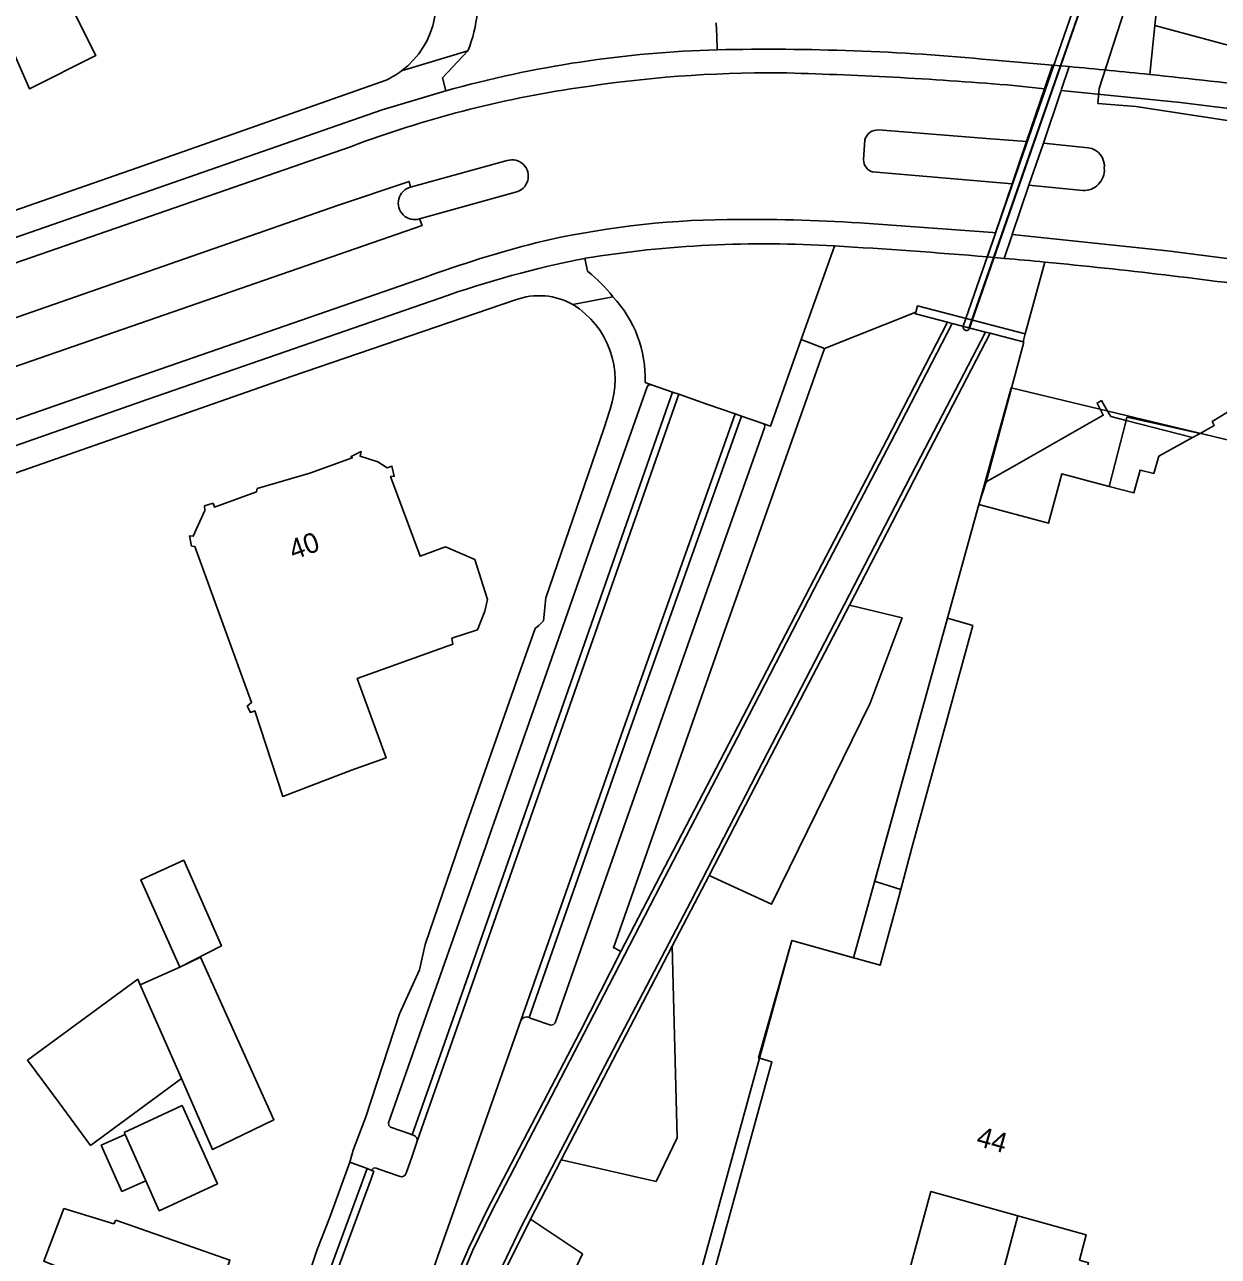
# Model space of a CAD drawing. Extents: x 194485 to 197793, y 468269 to 470822.
# Drawn here: x 194667.8 to 194739.6, y 469975.4 to 470049.6 of the extents above; entities that cross this region are included whole.
import ezdxf

# ---------------------------------------------------------------- set-up
doc = ezdxf.new("R2010")
doc.units = 0
for name, color, linetype in [('BGT begrenzing pand op maaiveld onder overbouw', 7, 'Continuous'), ('BGT grensvlak begroeid terreindeel', 7, 'Continuous'), ('BGT grensvlak gebouwinstallatie plus 1', 7, 'Continuous'), ('BGT grensvlak kunstwerkdeel uitbreiding populatie min 1', 7, 'Continuous'), ('BGT grensvlak onbegroeid terreindeel', 7, 'Continuous'), ('BGT grensvlak pand deel overbouw', 7, 'Continuous'), ('BGT grensvlak pand min 1', 7, 'Continuous'), ('BGT grensvlak pand op maaiveld', 7, 'Continuous'), ('BGT grensvlak pand op maaiveld LR', 7, 'Continuous'), ('BGT grensvlak scheiding', 7, 'Continuous'), ('BGT grensvlak wegdeel', 7, 'Continuous'), ('BGT lijnelement kunstwerkdeel uitbreiding populatie duiker', 7, 'Continuous'), ('BGT tekst huisnummerreeks', 7, 'Continuous'), ('BGT tekst huisnummerreeks min 1', 7, 'Continuous'), ('GEM grensvlak beperking object', 7, 'Continuous')]:
    doc.layers.add(name, color=color, linetype=linetype)

msp = doc.modelspace()

# ---------------------------------------------------------------- linework, layer by layer
at = {"layer": 'BGT begrenzing pand op maaiveld onder overbouw'}
msp.add_line((194738.067, 470024.699), (194738.516, 470024.948), dxfattribs=at)
for points in [[(194738.067, 470024.699), (194736.403, 470023.779), (194736.028, 470023.572), (194735.725, 470022.541), (194734.909, 470022.739), (194734.532, 470021.363), (194733.044, 470021.753)], [(194720.499, 469997.487), (194721.176, 470000), (194724.839, 470013.372), (194723.311, 470013.823)], [(194716.318, 469957.209), (194722.308, 469979.305), (194727.553, 469977.842)]]:
    msp.add_lwpolyline(points, dxfattribs=at)
at = {"layer": 'BGT grensvlak begroeid terreindeel'}
for points in [[(194717.415, 470014.615), (194720.579, 470013.837), (194718.67, 470008.701), (194712.734, 469996.597), (194708.973, 469998.341)], [(194700.074, 469981.216), (194705.782, 469979.912), (194707.051, 469982.532), (194706.753, 469994.081)], [(194697.398, 469967.223), (194701.352, 469975.556), (194698.228, 469977.638)]]:
    msp.add_lwpolyline(points, dxfattribs=at)
at = {"layer": 'BGT grensvlak gebouwinstallatie plus 1'}
msp.add_lwpolyline([(194675.075, 469979.958), (194673.633, 469979.316), (194672.398, 469982.088), (194673.841, 469982.731)], dxfattribs=at)
at = {"layer": 'BGT grensvlak kunstwerkdeel uitbreiding populatie min 1'}
for points in [[(194724.641, 470031.277), (194724.624, 470031.241), (194724.601, 470031.209), (194724.572, 470031.183), (194724.539, 470031.162), (194724.502, 470031.149), (194724.463, 470031.143), (194724.424, 470031.144), (194724.386, 470031.153), (194724.351, 470031.17), (194724.319, 470031.193), (194724.292, 470031.222), (194724.272, 470031.255), (194724.258, 470031.292), (194724.252, 470031.331), (194724.254, 470031.37), (194724.263, 470031.408), (194732.303, 470054.567)], [(194732.681, 470054.436), (194724.641, 470031.277)]]:
    msp.add_lwpolyline(points, dxfattribs=at)
at = {"layer": 'BGT grensvlak onbegroeid terreindeel'}
for p, q in [((194728.062, 470042.515), (194727.206, 470039.965)), ((194728.062, 470042.515), (194727.206, 470039.965)), ((194728.219, 470039.89), (194729.084, 470042.409)), ((194728.219, 470039.89), (194729.084, 470042.409)), ((194725.642, 470022.038), (194725.206, 470020.66))]:
    msp.add_line(p, q, dxfattribs=at)
at = {"layer": 'BGT grensvlak pand deel overbouw'}
msp.add_line((194734.061, 470025.725), (194733.044, 470021.753), dxfattribs=at)
for points in [[(194738.516, 470024.948), (194735.21, 470025.674), (194734.11, 470025.916), (194734.061, 470025.725)], [(194723.311, 470013.823), (194719.493, 470000), (194718.938, 469997.984), (194719.046, 469997.95), (194720.499, 469997.487)], [(194727.553, 469977.842), (194721.409, 469954.696), (194716.039, 469956.231), (194716.318, 469957.209)]]:
    msp.add_lwpolyline(points, dxfattribs=at)
at = {"layer": 'BGT grensvlak pand min 1'}
for points in [[(194759.016, 469970.143), (194761.714, 469980.412), (194766.607, 469979.098), (194767.851, 469983.583), (194771.322, 469982.646), (194772.08, 469985.489), (194768.66, 469986.431), (194769.855, 469990.8), (194767.042, 469991.611), (194773.135, 470013.675), (194760.571, 470017.06), (194761.708, 470021.315), (194758.387, 470022.121), (194757.835, 470020.299), (194727.147, 470027.684), (194717.666, 469993.381), (194713.952, 469994.42), (194705.951, 469965.291)], [(194716.318, 469957.209), (194722.308, 469979.305), (194727.553, 469977.842), (194721.676, 469955.704)]]:
    msp.add_lwpolyline(points, dxfattribs=at)
at = {"layer": 'BGT grensvlak pand op maaiveld'}
for p, q in [((194723.311, 470013.823), (194725.206, 470020.66)), ((194677.123, 469992.817), (194674.743, 469991.746)), ((194667.964, 469987.218), (194674.59, 469992.095)), ((194674.59, 469992.095), (194674.743, 469991.746)), ((194669.854, 469984.651), (194667.964, 469987.218)), ((194677.214, 469986.11), (194671.744, 469982.083)), ((194671.744, 469982.083), (194669.854, 469984.651)), ((194673.841, 469982.731), (194673.78, 469982.868)), ((194675.075, 469979.958), (194673.841, 469982.731))]:
    msp.add_line(p, q, dxfattribs=at)
for points in [[(194667.774, 470062.519), (194668.304, 470061.509), (194672.654, 470063.651), (194672.844, 470063.171), (194674.104, 470062.862), (194675.194, 470061.032), (194674.785, 470059.291), (194675.035, 470058.961), (194673.965, 470058.36), (194675.345, 470055.44), (194676.985, 470054.941), (194676.275, 470052.89), (194674.725, 470053.26), (194670.886, 470051.328), (194671.146, 470050.858), (194670.616, 470050.557), (194672.076, 470047.697), (194668.086, 470045.685), (194666.806, 470048.586)], [(194667.774, 470062.519), (194668.304, 470061.509), (194672.654, 470063.651), (194672.844, 470063.171), (194674.104, 470062.862), (194675.194, 470061.032), (194674.785, 470059.291), (194675.035, 470058.961), (194673.965, 470058.36), (194675.345, 470055.44), (194676.985, 470054.941), (194676.275, 470052.89), (194674.725, 470053.26), (194670.886, 470051.328), (194671.146, 470050.858), (194670.616, 470050.557), (194672.076, 470047.697), (194668.086, 470045.685), (194666.806, 470048.586)], [(194738.516, 470024.948), (194739.361, 470025.416), (194739.245, 470025.66), (194740.629, 470026.509), (194743.539, 470021.585), (194745.121, 470021.168)], [(194687.461, 470004.664), (194683.312, 470003.092), (194681.641, 470008.242), (194681.371, 470008.152), (194681.181, 470008.532), (194681.441, 470008.742), (194678.03, 470018.143), (194677.83, 470018.163), (194677.7, 470018.773), (194677.93, 470018.753), (194678.63, 470020.294), (194678.61, 470020.584), (194679.119, 470020.744), (194679.2, 470020.514), (194681.729, 470021.425), (194681.779, 470021.625), (194684.949, 470022.547), (194687.499, 470023.468), (194687.429, 470023.558), (194688.029, 470023.848), (194687.969, 470023.568), (194689.029, 470023.228), (194689.589, 470022.868), (194689.889, 470022.979), (194690.029, 470022.368), (194689.809, 470022.348), (194691.58, 470017.548), (194693.11, 470018.109), (194694.87, 470017.349), (194695.64, 470014.939), (194695.47, 470014.239), (194695.03, 470013.118), (194693.49, 470012.618), (194693.541, 470012.248), (194687.801, 470010.19)], [(194725.206, 470020.66), (194729.402, 470019.535), (194730.19, 470022.502), (194733.044, 470021.753)], [(194687.461, 470004.664), (194689.538, 470005.42), (194687.801, 470010.19)], [(194677.123, 469992.817), (194674.772, 469998.067), (194677.362, 469999.249), (194679.633, 469994.098), (194677.123, 469992.817)], [(194705.939, 469965.295), (194707.001, 469964.964), (194707.025, 469965.109), (194707.521, 469964.965), (194707.759, 469965.711), (194706.187, 469966.152), (194706.574, 469967.609), (194707.325, 469967.385), (194712.755, 469987.119), (194711.948, 469987.358), (194713.952, 469994.42), (194717.819, 469993.338), (194719.271, 469992.932), (194720.499, 469997.487)], [(194677.214, 469986.11), (194679.084, 469981.845), (194682.784, 469983.627), (194678.373, 469993.418), (194677.123, 469992.817)], [(194673.78, 469982.868), (194677.261, 469984.491), (194679.382, 469979.774), (194675.88, 469978.151), (194675.075, 469979.958)], [(194678.206, 469969.462), (194680.135, 469975.184), (194673.275, 469977.582), (194673.145, 469977.372), (194670.145, 469978.281), (194668.935, 469975.11), (194672.015, 469973.861), (194671.336, 469971.84), (194678.206, 469969.462)], [(194727.553, 469977.842), (194731.657, 469976.697), (194731.266, 469975.166), (194731.807, 469975.007), (194730.771, 469971.044)]]:
    msp.add_lwpolyline(points, dxfattribs=at)
at = {"layer": 'BGT grensvlak pand op maaiveld LR'}
msp.add_line((194674.743, 469991.746), (194677.214, 469986.11), dxfattribs=at)
at = {"layer": 'BGT grensvlak scheiding'}
for p, q in [((194723.314, 470031.638), (194723.588, 470031.567)), ((194723.588, 470031.567), (194725.602, 470031.043)), ((194725.602, 470031.043), (194725.883, 470030.97)), ((194725.883, 470030.97), (194727.876, 470030.452)), ((194727.876, 470030.452), (194727.999, 470030.94)), ((194708.973, 469998.341), (194706.753, 469994.081)), ((194700.074, 469981.216), (194698.228, 469977.638))]:
    msp.add_line(p, q, dxfattribs=at)
for points in [[(194727.999, 470030.94), (194721.507, 470032.621), (194721.406, 470032.235)], [(194723.314, 470031.638), (194719.662, 470024.551), (194715.032, 470015.673), (194710.422, 470006.757), (194705.791, 469997.843), (194703.668, 469993.763)], [(194723.314, 470031.638), (194721.381, 470032.141), (194721.406, 470032.235)], [(194723.588, 470031.567), (194719.913, 470024.418), (194715.279, 470015.557), (194710.673, 470006.645), (194706.042, 469997.725), (194704.181, 469994.122), (194701.432, 469988.805), (194695.883, 469978.094), (194694.747, 469975.782), (194693.587, 469973.003), (194692.554, 469970.135), (194691.696, 469967.23), (194690.997, 469964.303), (194690.519, 469962.206)], [(194692.503, 469961.761), (194693.053, 469964.259), (194693.532, 469966.233), (194694.368, 469969.176), (194695.363, 469972.058), (194696.564, 469974.88), (194697.667, 469977.177), (194703.227, 469987.867), (194707.862, 469996.774), (194712.483, 470005.712), (194717.097, 470014.626), (194721.717, 470023.547), (194725.602, 470031.043)], [(194717.415, 470014.615), (194721.945, 470023.385), (194725.883, 470030.97)], [(194717.415, 470014.615), (194712.733, 470005.587), (194708.973, 469998.341)], [(194700.074, 469981.216), (194703.449, 469987.759), (194706.753, 469994.081)], [(194703.668, 469993.763), (194701.191, 469988.907), (194695.624, 469978.199), (194694.506, 469975.911), (194693.305, 469973.102), (194692.293, 469970.253), (194691.428, 469967.317), (194690.706, 469964.369), (194690.238, 469962.269)], [(194698.228, 469977.638), (194696.808, 469974.773), (194695.639, 469971.963), (194694.628, 469969.078), (194694.32, 469968.003)]]:
    msp.add_lwpolyline(points, dxfattribs=at)
at = {"layer": 'BGT grensvlak wegdeel'}
for p, q in [((194735.789, 470049.49), (194736.152, 470052.963)), ((194709.432, 470048.835), (194709.4, 470049.651)), ((194735.483, 470046.554), (194735.789, 470049.49)), ((194735.789, 470049.49), (194743.295, 470047.486)), ((194709.432, 470048.835), (194709.462, 470048.038)), ((194694.457, 470047.967), (194690.461, 470046.765)), ((194692.934, 470046.344), (194694.457, 470047.967)), ((194692.934, 470046.344), (194694.457, 470047.967)), ((194729.631, 470047.12), (194730.629, 470047.03)), ((194729.631, 470047.12), (194730.629, 470047.03)), ((194693.121, 470045.563), (194692.934, 470046.344)), ((194693.121, 470045.563), (194692.934, 470046.344)), ((194726.9, 470045.92), (194729.144, 470045.691)), ((194728.062, 470042.515), (194729.144, 470045.691)), ((194728.062, 470042.515), (194729.144, 470045.691)), ((194729.084, 470042.409), (194730.147, 470045.588)), ((194729.084, 470042.409), (194730.147, 470045.588)), ((194718.337, 470042.613), (194718.268, 470041.418)), ((194718.337, 470042.613), (194718.268, 470041.418)), ((194729.084, 470042.409), (194731.787, 470042.145)), ((194729.084, 470042.409), (194731.787, 470042.145)), ((194696.824, 470041.371), (194691.006, 470039.772)), ((194718.802, 470040.685), (194727.206, 470039.965)), ((194718.802, 470040.685), (194727.206, 470039.965)), ((194727.206, 470039.965), (194726.213, 470037.018)), ((194727.206, 470039.965), (194726.213, 470037.018)), ((194728.219, 470039.89), (194727.215, 470036.913)), ((194728.219, 470039.89), (194727.215, 470036.913)), ((194731.459, 470039.573), (194728.219, 470039.89)), ((194731.459, 470039.573), (194728.219, 470039.89)), ((194691.538, 470037.857), (194697.325, 470039.473)), ((194716.508, 470036.226), (194714.51, 470030.589)), ((194701.661, 470034.708), (194701.498, 470035.484)), ((194725.724, 470035.571), (194726.733, 470035.483)), ((194725.724, 470035.571), (194726.733, 470035.483)), ((194729.181, 470035.258), (194727.999, 470030.94)), ((194700.78, 470032.697), (194703.18, 470033.175)), ((194721.406, 470032.235), (194715.924, 470030.057)), ((194715.924, 470030.057), (194714.51, 470030.589)), ((194705.5, 470027.878), (194705.117, 470028.012)), ((194706.768, 470027.434), (194693.664, 469990.012)), ((194707.145, 470027.302), (194694.042, 469989.88)), ((194705.237, 470027.752), (194702.256, 470019.279)), ((194705.333, 470027.864), (194705.237, 470027.752)), ((194705.5, 470027.878), (194705.333, 470027.864)), ((194706.768, 470027.434), (194705.5, 470027.878)), ((194707.145, 470027.302), (194706.768, 470027.434)), ((194702.628, 470025.221), (194703.013, 470026.41)), ((194710.533, 470026.119), (194703.79, 470007.113)), ((194710.911, 470025.987), (194704.167, 470006.981)), ((194710.911, 470025.987), (194710.533, 470026.119)), ((194712.2, 470025.539), (194710.911, 470025.987)), ((194734.061, 470025.725), (194733.136, 470025.962)), ((194738.067, 470024.699), (194734.061, 470025.725)), ((194702.628, 470025.221), (194699.148, 470015.054)), ((194712.308, 470025.289), (194708.983, 470015.873)), ((194712.2, 470025.539), (194712.317, 470025.422)), ((194712.317, 470025.422), (194712.308, 470025.289)), ((194702.256, 470019.279), (194698.947, 470009.834)), ((194708.983, 470015.873), (194705.667, 470006.455)), ((194699.148, 470015.054), (194699.004, 470013.661)), ((194698.5, 470013.193), (194697.629, 470010.707)), ((194698.729, 470013.379), (194698.5, 470013.193)), ((194699.004, 470013.661), (194698.729, 470013.379)), ((194697.629, 470010.707), (194694.249, 470001.093)), ((194698.947, 470009.834), (194695.639, 470000.404)), ((194703.79, 470007.113), (194697.648, 469989.598)), ((194704.167, 470006.981), (194698.138, 469989.775)), ((194705.667, 470006.455), (194702.363, 469997.026)), ((194694.249, 470001.093), (194691.888, 469994.168)), ((194695.627, 470000.382), (194692.322, 469990.978)), ((194695.639, 470000.404), (194695.627, 470000.382)), ((194702.363, 469997.026), (194699.707, 469989.472)), ((194691.888, 469994.168), (194691.554, 469992.66)), ((194691.554, 469992.66), (194690.35, 469989.997)), ((194692.322, 469990.978), (194689.675, 469983.444)), ((194690.35, 469989.997), (194688.308, 469983.801)), ((194693.664, 469990.012), (194691.104, 469982.724)), ((194694.042, 469989.88), (194691.395, 469982.346)), ((194697.648, 469989.598), (194694.254, 469979.963)), ((194697.716, 469989.703), (194697.648, 469989.598)), ((194697.815, 469989.78), (194697.716, 469989.703)), ((194697.993, 469989.823), (194697.815, 469989.78)), ((194698.138, 469989.775), (194697.993, 469989.823)), ((194698.271, 469989.731), (194698.138, 469989.775)), ((194699.455, 469989.331), (194698.271, 469989.731)), ((194699.601, 469989.359), (194699.455, 469989.331)), ((194699.707, 469989.472), (194699.601, 469989.359)), ((194688.308, 469983.801), (194687.56, 469981.792)), ((194689.675, 469983.444), (194689.695, 469983.285)), ((194689.695, 469983.285), (194689.805, 469983.18)), ((194689.805, 469983.18), (194690.957, 469982.773)), ((194690.957, 469982.773), (194691.104, 469982.724)), ((194691.104, 469982.724), (194691.218, 469982.685)), ((194691.218, 469982.685), (194691.311, 469982.625)), ((194691.395, 469982.346), (194691.101, 469981.442)), ((194691.311, 469982.625), (194691.375, 469982.535)), ((194691.375, 469982.535), (194691.401, 469982.442)), ((194691.401, 469982.442), (194691.395, 469982.346)), ((194687.56, 469981.792), (194687.343, 469981.068)), ((194691.101, 469981.442), (194690.744, 469980.41)), ((194685.119, 469971.804), (194688.399, 469980.688)), ((194686.133, 469977.704), (194687.343, 469981.068)), ((194688.399, 469980.688), (194687.343, 469981.068)), ((194688.682, 469980.582), (194688.399, 469980.688)), ((194688.637, 469980.065), (194688.803, 469980.536)), ((194688.803, 469980.536), (194688.682, 469980.582)), ((194689.554, 469980.501), (194688.941, 469980.722)), ((194690.383, 469980.208), (194689.554, 469980.501)), ((194685.384, 469971.243), (194688.637, 469980.065)), ((194690.486, 469980.201), (194690.383, 469980.208)), ((194690.585, 469980.228), (194690.486, 469980.201)), ((194690.683, 469980.302), (194690.585, 469980.228)), ((194690.744, 469980.41), (194690.683, 469980.302)), ((194694.254, 469979.963), (194691.591, 469972.435)), ((194685.381, 469975.809), (194686.133, 469977.704)), ((194685.381, 469975.809), (194684.314, 469972.603))]:
    msp.add_line(p, q, dxfattribs=at)
for points in [[(194729.144, 470045.691), (194729.166, 470045.755), (194729.631, 470047.12)], [(194729.144, 470045.691), (194729.166, 470045.755), (194729.631, 470047.12)], [(194730.147, 470045.588), (194730.173, 470045.665), (194730.629, 470047.03)], [(194730.147, 470045.588), (194730.173, 470045.665), (194730.629, 470047.03)], [(194689.536, 470046.218), (194674.563, 470040.922), (194656.573, 470034.662), (194644.866, 470030.572)], [(194689.536, 470046.218), (194674.563, 470040.922), (194656.573, 470034.662), (194644.866, 470030.572)], [(194693.121, 470045.563), (194689.297, 470044.425), (194671.322, 470038.16), (194654.455, 470032.295), (194635.828, 470025.803), (194621.28, 470020.737)], [(194730.147, 470045.588), (194737.328, 470044.855), (194746.043, 470043.785), (194753.886, 470042.739), (194764.343, 470041.125), (194774.023, 470039.347), (194782.633, 470037.475), (194790.986, 470035.507), (194810.095, 470030.67)], [(194730.147, 470045.588), (194737.328, 470044.855), (194746.043, 470043.785), (194753.886, 470042.739), (194764.343, 470041.125), (194774.023, 470039.347), (194782.633, 470037.475), (194790.986, 470035.507), (194810.095, 470030.67)], [(194719.173, 470043.211), (194725.664, 470042.693), (194728.062, 470042.515)], [(194719.173, 470043.211), (194725.664, 470042.693), (194728.062, 470042.515)], [(194621.788, 470019.341), (194637.514, 470024.816), (194663.12, 470033.779), (194687.445, 470042.225)], [(194691.006, 470039.772), (194690.92, 470040.112), (194686.611, 470038.659), (194634.067, 470020.347), (194622.847, 470016.43)], [(194691.538, 470037.857), (194691.696, 470037.466), (194634.696, 470017.688), (194623.777, 470013.872)], [(194718.037, 470037.617), (194726.044, 470037.036), (194726.213, 470037.018)], [(194726.213, 470037.018), (194726.185, 470036.936), (194725.724, 470035.571)], [(194726.213, 470037.018), (194726.185, 470036.936), (194725.724, 470035.571)], [(194727.215, 470036.913), (194727.193, 470036.848), (194726.733, 470035.483)], [(194727.215, 470036.913), (194727.193, 470036.848), (194726.733, 470035.483)], [(194727.215, 470036.913), (194736.545, 470035.929), (194745.446, 470034.79), (194752.14, 470033.767), (194762.338, 470032.112), (194768.216, 470031.036)], [(194624.853, 470010.914), (194640.721, 470016.528), (194673.46, 470027.947), (194691.914, 470034.355)], [(194692.763, 470033.087), (194675.22, 470027.01), (194657.3, 470020.726), (194639.364, 470014.459), (194625.344, 470009.565)], [(194697.315, 470032.983), (194683.889, 470028.384), (194664.904, 470021.739), (194647.025, 470015.478), (194628.136, 470008.877), (194625.882, 470008.085)], [(194714.51, 470030.589), (194712.662, 470025.378), (194712.2, 470025.539)], [(194725.642, 470022.038), (194727.17, 470027.678), (194727.919, 470030.444), (194727.876, 470030.452)], [(194715.924, 470030.057), (194713.25, 470022.507), (194709.904, 470013.035), (194706.585, 470003.586), (194703.208, 469993.987), (194703.303, 469993.961), (194703.668, 469993.763)], [(194710.533, 470026.119), (194708.843, 470026.707), (194707.145, 470027.302)], [(194733.136, 470025.962), (194732.947, 470026.288), (194732.582, 470026.917), (194732.317, 470026.767), (194732.506, 470026.394), (194732.685, 470026.042), (194727.214, 470022.915), (194725.642, 470022.038)]]:
    msp.add_lwpolyline(points, dxfattribs=at)
for centre, radius, start, end in [((194687.404, 470050.88), 5.127, 306.61201, 32.25474), ((194687.404, 470050.88), 5.127, 306.61201, 32.25474), ((194686.61, 470051.098), 8.449, 338.24792, 10.65252), ((194686.61, 470051.098), 8.449, 338.24792, 10.65252), ((194711.313, 469980.634), 67.429, 91.57301, 105.65206), ((194711.313, 469980.634), 67.429, 91.57301, 105.65206), ((194712.514, 469906.628), 141.443, 84.56477, 91.23658), ((194712.514, 469906.628), 141.443, 84.56477, 91.23658), ((194695.897, 469670.955), 377.674, 84.87548, 85.4417), ((194695.897, 469670.955), 377.674, 84.87548, 85.4417), ((194687.41, 470050.868), 5.113, 294.56547, 306.63054), ((194687.41, 470050.868), 5.113, 294.56547, 306.63054), ((194712.8, 469970.608), 76.046, 89.67972, 98.87844), ((194707.195, 469806.226), 240.503, 85.30032, 88.56328), ((194685.996, 469566.901), 482.199, 84.10952, 84.68905), ((194693.167, 469642.852), 405.914, 82.97561, 84.01612), ((194710.575, 469980.807), 65.629, 98.33339, 110.63621), ((194719.124, 470042.396), 0.816, 86.56637, 164.58675), ((194719.124, 470042.396), 0.816, 86.56637, 164.58675), ((194731.611, 470041.011), 1.148, 354.24905, 81.18903), ((194731.611, 470041.011), 1.148, 354.24905, 81.18903), ((194697.11, 470040.431), 0.982, 282.62673, 106.94656), ((194719.02, 470041.405), 0.752, 178.98391, 253.16374), ((194719.02, 470041.405), 0.752, 178.98391, 253.16374), ((194731.521, 470040.807), 1.235, 267.13028, 4.1395), ((194731.521, 470040.807), 1.235, 267.13028, 4.1395), ((194691.257, 470038.81), 0.994, 104.60267, 286.44864), ((194710.567, 469985.74), 52.081, 90.55228, 103.35507), ((194711.533, 469938.362), 99.468, 86.25114, 90.84588), ((194716.296, 469967.574), 71.093, 104.46605, 110.05768), ((194712.283, 469969.505), 66.855, 86.37664, 99.28344), ((194697.884, 469709.023), 327.733, 85.12706, 86.74236), ((194713.125, 469976), 60.609, 101.05964, 109.63034), ((194697.98, 469709.225), 327.523, 84.53357, 84.96362), ((194695.72, 470027.302), 9.494, 38.21131, 51.26305), ((194697.966, 469709.552), 327.198, 81.98729, 84.5256), ((194698.739, 470029.102), 4.134, 60.41322, 110.14982), ((194697.974, 470028.277), 7.148, 357.87453, 43.25458), ((194697.98, 470028.162), 5.33, 340.8041, 58.30368), ((194688.879, 469980.527), 0.205, 72.44214, 164.3439)]:
    msp.add_arc(centre, radius, start, end, dxfattribs=at)
at = {"layer": 'BGT lijnelement kunstwerkdeel uitbreiding populatie duiker'}
msp.add_line((194724.592, 470031.267), (194732.702, 470054.477), dxfattribs=at)
for points in [[(194732.357, 470044.813), (194732.438, 470045.704), (194735.228, 470054.347), (194732.917, 470055.181)], [(194822.515, 470027.819), (194821.926, 470028.354), (194813.841, 470030.117), (194801.267, 470032.784), (194785.533, 470035.902), (194777.656, 470037.432), (194769.945, 470038.822), (194756.778, 470041.101), (194742.503, 470043.416), (194734.656, 470044.622), (194732.357, 470044.813)]]:
    msp.add_lwpolyline(points, dxfattribs=at)
at = {"layer": 'GEM grensvlak beperking object'}
msp.add_lwpolyline([(194677.7, 470018.773), (194677.93, 470018.753), (194678.63, 470020.294), (194678.61, 470020.584), (194679.119, 470020.744), (194679.2, 470020.514), (194681.729, 470021.425), (194681.779, 470021.625), (194684.949, 470022.547), (194687.499, 470023.468), (194687.429, 470023.558), (194688.029, 470023.848), (194687.969, 470023.568), (194689.029, 470023.228), (194689.589, 470022.868), (194689.889, 470022.979), (194690.029, 470022.368), (194689.809, 470022.348), (194691.58, 470017.548), (194693.11, 470018.109), (194694.87, 470017.349), (194695.64, 470014.939), (194695.47, 470014.239), (194695.03, 470013.118), (194693.49, 470012.618), (194693.541, 470012.248), (194687.801, 470010.19), (194689.538, 470005.42), (194687.461, 470004.664), (194683.312, 470003.092), (194681.641, 470008.242), (194681.371, 470008.152), (194681.181, 470008.532), (194681.441, 470008.742), (194678.03, 470018.143), (194677.83, 470018.163), (194677.7, 470018.773)], dxfattribs=at)

# ---------------------------------------------------------------- texts
at = {"layer": 'BGT tekst huisnummerreeks'}
msp.add_text('40', height=1.2, rotation=19.6, dxfattribs=at).set_placement((194683.956, 470017.324))
at = {"layer": 'BGT tekst huisnummerreeks min 1'}
msp.add_text('44', height=1.2, rotation=344.4, dxfattribs=at).set_placement((194724.985, 469982.088))

doc.saveas('drawing.dxf')
